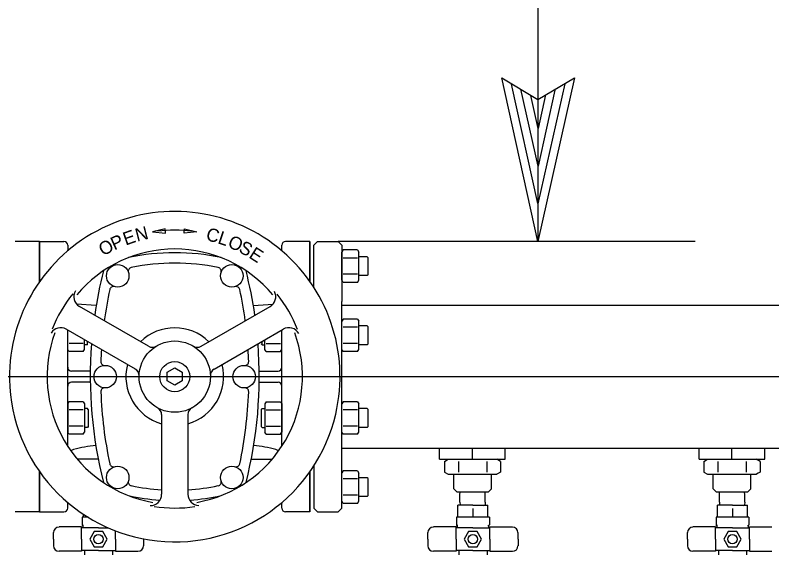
# Model space of a CAD drawing. Extents: x 6710407 to 6714861, y 1868090 to 1871317.
# Drawn here: x 6713845.57 to 6713873.3, y 1869887.13 to 1869906.92 of the extents above; entities that cross this region are included whole.
import ezdxf

# ---------------------------------------------------------------- set-up
doc = ezdxf.new("R2010")
doc.units = 0
doc.layers.add('Nongeo Data(60)', color=7, linetype='Continuous')

msp = doc.modelspace()

# ---------------------------------------------------------------- linework, layer by layer
at = {"layer": 'Nongeo Data(60)'}
for p, q in [((6713864.73, 1869959.659), (6713864.73, 1869898.618)), ((6713864.73, 1869898.618), (6713863.4, 1869904.618)), ((6713863.4, 1869904.618), (6713863.4, 1869904.618)), ((6713863.4, 1869904.618), (6713864.73, 1869903.818)), ((6713864.73, 1869903.818), (6713866.07, 1869904.618)), ((6713866.07, 1869904.618), (6713864.73, 1869898.618)), ((6713866.07, 1869904.618), (6713866.07, 1869904.618)), ((6713864.726, 1869900.009), (6713863.759, 1869904.383)), ((6713865.714, 1869904.401), (6713864.73, 1869899.998)), ((6713864.732, 1869901.381), (6713864.106, 1869904.206)), ((6713865.354, 1869904.167), (6713864.732, 1869901.381)), ((6713864.733, 1869902.762), (6713864.465, 1869903.971)), ((6713865.007, 1869903.991), (6713864.733, 1869902.762)), ((6713846.462, 1869898.618), (6713845.567, 1869898.618)), ((6713846.462, 1869898.618), (6713847.357, 1869898.618)), ((6713846.462, 1869897.144), (6713846.462, 1869898.618)), ((6713846.462, 1869898.618), (6713846.462, 1869897.144)), ((6713846.72, 1869898.618), (6713847.357, 1869898.618)), ((6713847.495, 1869898.48), (6713847.495, 1869898.277)), ((6713855.341, 1869898.277), (6713855.341, 1869898.48)), ((6713856.374, 1869898.618), (6713855.479, 1869898.618)), ((6713856.374, 1869897.144), (6713856.374, 1869898.618)), ((6713856.374, 1869898.618), (6713856.374, 1869897.144)), ((6713856.374, 1869898.618), (6713856.374, 1869897.144)), ((6713856.649, 1869898.618), (6713856.511, 1869898.48)), ((6713856.511, 1869896.94), (6713856.511, 1869898.48)), ((6713856.649, 1869898.618), (6713857.406, 1869898.618)), ((6713857.406, 1869898.618), (6713857.544, 1869898.48)), ((6713870.494, 1869898.618), (6713857.406, 1869898.618)), ((6713857.544, 1869898.48), (6713857.544, 1869896.415)), ((6713864.73, 1869898.618), (6713864.73, 1869898.618)), ((6713847.495, 1869898.307), (6713847.53, 1869898.307)), ((6713857.59, 1869898.307), (6713857.544, 1869898.227)), ((6713857.544, 1869897.195), (6713857.544, 1869898.227)), ((6713858.114, 1869898.307), (6713857.59, 1869898.307)), ((6713858.114, 1869898.307), (6713858.16, 1869898.227)), ((6713858.16, 1869897.195), (6713858.16, 1869898.227)), ((6713858.113, 1869898.009), (6713857.591, 1869898.009)), ((6713858.474, 1869898.055), (6713858.16, 1869898.055)), ((6713858.507, 1869898.022), (6713858.474, 1869898.055)), ((6713858.507, 1869897.4), (6713858.507, 1869898.022)), ((6713858.113, 1869897.413), (6713857.591, 1869897.413)), ((6713858.474, 1869897.367), (6713858.16, 1869897.367)), ((6713858.507, 1869897.4), (6713858.474, 1869897.367)), ((6713857.59, 1869897.115), (6713857.544, 1869897.195)), ((6713858.114, 1869897.115), (6713857.59, 1869897.115)), ((6713858.114, 1869897.115), (6713858.16, 1869897.195)), ((6713848.538, 1869896.273), (6713847.817, 1869896.324)), ((6713850.455, 1869894.774), (6713847.923, 1869896.236)), ((6713852.381, 1869894.774), (6713854.912, 1869896.236)), ((6713854.297, 1869896.273), (6713855.019, 1869896.324)), ((6713857.544, 1869888.844), (6713857.544, 1869896.415)), ((6713857.544, 1869896.277), (6713885.683, 1869896.277)), ((6713857.59, 1869895.774), (6713857.544, 1869895.694)), ((6713857.544, 1869894.662), (6713857.544, 1869895.694)), ((6713858.114, 1869895.774), (6713857.59, 1869895.774)), ((6713858.114, 1869895.774), (6713858.16, 1869895.694)), ((6713858.16, 1869894.662), (6713858.16, 1869895.694)), ((6713849.973, 1869893.94), (6713847.441, 1869895.401)), ((6713852.863, 1869893.94), (6713855.394, 1869895.401)), ((6713858.113, 1869895.476), (6713857.591, 1869895.476)), ((6713858.474, 1869895.522), (6713858.16, 1869895.522)), ((6713858.507, 1869895.489), (6713858.474, 1869895.522)), ((6713858.507, 1869894.867), (6713858.507, 1869895.489)), ((6713847.495, 1869891.11), (6713847.495, 1869895.371)), ((6713847.495, 1869894.662), (6713847.495, 1869895.371)), ((6713855.341, 1869891.11), (6713855.341, 1869895.371)), ((6713855.341, 1869894.662), (6713855.341, 1869895.371)), ((6713848.064, 1869894.88), (6713847.542, 1869894.88)), ((6713848.111, 1869894.662), (6713848.111, 1869895.015)), ((6713848.216, 1869894.834), (6713848.216, 1869894.954)), ((6713854.587, 1869894.867), (6713854.62, 1869894.834)), ((6713854.62, 1869894.834), (6713854.62, 1869894.954)), ((6713854.724, 1869894.662), (6713854.724, 1869895.015)), ((6713854.772, 1869894.88), (6713855.294, 1869894.88)), ((6713858.113, 1869894.88), (6713857.591, 1869894.88)), ((6713858.507, 1869894.867), (6713858.474, 1869894.834)), ((6713847.541, 1869894.582), (6713847.495, 1869894.662)), ((6713848.065, 1869894.582), (6713847.541, 1869894.582)), ((6713848.065, 1869894.582), (6713848.111, 1869894.662)), ((6713848.216, 1869894.834), (6713848.111, 1869894.834)), ((6713854.62, 1869894.834), (6713854.724, 1869894.834)), ((6713854.771, 1869894.582), (6713854.724, 1869894.662)), ((6713854.771, 1869894.582), (6713855.295, 1869894.582)), ((6713855.295, 1869894.582), (6713855.341, 1869894.662)), ((6713857.59, 1869894.582), (6713857.544, 1869894.662)), ((6713858.114, 1869894.582), (6713857.59, 1869894.582)), ((6713858.114, 1869894.582), (6713858.16, 1869894.662)), ((6713858.474, 1869894.834), (6713858.16, 1869894.834)), ((6713848.322, 1869893.868), (6713847.632, 1869893.868)), ((6713854.514, 1869893.868), (6713855.204, 1869893.868)), ((6713810.057, 1869893.665), (6713933.769, 1869893.665)), ((6713848.322, 1869893.455), (6713847.632, 1869893.455)), ((6713854.514, 1869893.455), (6713855.204, 1869893.455)), ((6713847.541, 1869892.742), (6713847.495, 1869892.662)), ((6713847.495, 1869892.662), (6713847.495, 1869891.63)), ((6713848.065, 1869892.742), (6713847.541, 1869892.742)), ((6713848.065, 1869892.742), (6713848.111, 1869892.662)), ((6713848.111, 1869892.662), (6713848.111, 1869891.63)), ((6713854.771, 1869892.742), (6713854.724, 1869892.662)), ((6713854.724, 1869892.662), (6713854.724, 1869891.63)), ((6713854.771, 1869892.742), (6713855.295, 1869892.742)), ((6713855.295, 1869892.742), (6713855.341, 1869892.662)), ((6713855.341, 1869892.662), (6713855.341, 1869891.63)), ((6713857.59, 1869892.742), (6713857.544, 1869892.662)), ((6713857.544, 1869891.63), (6713857.544, 1869892.662)), ((6713858.114, 1869892.742), (6713857.59, 1869892.742)), ((6713858.114, 1869892.742), (6713858.16, 1869892.662)), ((6713858.16, 1869891.63), (6713858.16, 1869892.662)), ((6713848.064, 1869892.444), (6713847.542, 1869892.444)), ((6713848.216, 1869892.49), (6713848.111, 1869892.49)), ((6713848.249, 1869892.457), (6713848.216, 1869892.49)), ((6713848.249, 1869892.457), (6713848.249, 1869891.835)), ((6713854.587, 1869892.457), (6713854.62, 1869892.49)), ((6713854.587, 1869892.457), (6713854.587, 1869891.835)), ((6713854.62, 1869892.49), (6713854.724, 1869892.49)), ((6713854.772, 1869892.444), (6713855.294, 1869892.444)), ((6713858.113, 1869892.444), (6713857.591, 1869892.444)), ((6713858.474, 1869892.49), (6713858.16, 1869892.49)), ((6713858.507, 1869892.457), (6713858.474, 1869892.49)), ((6713858.507, 1869891.835), (6713858.507, 1869892.457)), ((6713850.936, 1869892.272), (6713850.936, 1869889.349)), ((6713851.9, 1869892.272), (6713851.9, 1869889.349)), ((6713848.064, 1869891.848), (6713847.542, 1869891.848)), ((6713848.216, 1869891.802), (6713848.111, 1869891.802)), ((6713848.249, 1869891.835), (6713848.216, 1869891.802)), ((6713854.587, 1869891.835), (6713854.62, 1869891.802)), ((6713854.62, 1869891.802), (6713854.724, 1869891.802)), ((6713854.772, 1869891.848), (6713855.294, 1869891.848)), ((6713858.113, 1869891.848), (6713857.591, 1869891.848)), ((6713858.474, 1869891.802), (6713858.16, 1869891.802)), ((6713858.507, 1869891.835), (6713858.474, 1869891.802)), ((6713847.541, 1869891.55), (6713847.495, 1869891.63)), ((6713848.065, 1869891.55), (6713847.541, 1869891.55)), ((6713848.065, 1869891.55), (6713848.111, 1869891.63)), ((6713854.771, 1869891.55), (6713854.724, 1869891.63)), ((6713854.771, 1869891.55), (6713855.295, 1869891.55)), ((6713855.295, 1869891.55), (6713855.341, 1869891.63)), ((6713857.59, 1869891.55), (6713857.544, 1869891.63)), ((6713858.114, 1869891.55), (6713857.59, 1869891.55)), ((6713858.114, 1869891.55), (6713858.16, 1869891.63)), ((6713857.544, 1869891.046), (6713885.683, 1869891.046)), ((6713861.124, 1869890.633), (6713861.124, 1869891.046)), ((6713862.329, 1869890.633), (6713862.329, 1869891.046)), ((6713863.533, 1869890.633), (6713863.533, 1869891.046)), ((6713870.635, 1869890.633), (6713870.635, 1869891.046)), ((6713871.839, 1869890.633), (6713871.839, 1869891.046)), ((6713873.044, 1869890.633), (6713873.044, 1869891.046)), ((6713848.614, 1869890.633), (6713847.849, 1869890.633)), ((6713854.222, 1869890.633), (6713854.986, 1869890.633)), ((6713861.124, 1869890.633), (6713863.533, 1869890.633)), ((6713861.3, 1869890.553), (6713861.439, 1869890.633)), ((6713861.3, 1869890.553), (6713861.3, 1869890.163)), ((6713861.817, 1869890.551), (6713861.817, 1869890.165)), ((6713862.85, 1869890.551), (6713862.85, 1869890.165)), ((6713863.357, 1869890.553), (6713863.219, 1869890.633)), ((6713863.357, 1869890.553), (6713863.357, 1869890.163)), ((6713870.635, 1869890.633), (6713873.044, 1869890.633)), ((6713870.811, 1869890.553), (6713870.949, 1869890.633)), ((6713870.811, 1869890.553), (6713870.811, 1869890.163)), ((6713871.327, 1869890.551), (6713871.327, 1869890.165)), ((6713872.36, 1869890.551), (6713872.36, 1869890.165)), ((6713872.868, 1869890.553), (6713872.729, 1869890.633)), ((6713872.868, 1869890.553), (6713872.868, 1869890.163)), ((6713846.462, 1869890.179), (6713846.462, 1869888.706)), ((6713846.462, 1869888.706), (6713846.462, 1869890.179)), ((6713856.374, 1869888.706), (6713856.374, 1869890.179)), ((6713856.374, 1869890.179), (6713856.374, 1869888.706)), ((6713856.374, 1869890.179), (6713856.374, 1869888.706)), ((6713856.511, 1869890.384), (6713856.511, 1869888.844)), ((6713857.59, 1869890.209), (6713857.544, 1869890.129)), ((6713858.114, 1869890.209), (6713857.59, 1869890.209)), ((6713858.114, 1869890.209), (6713858.16, 1869890.129)), ((6713861.3, 1869890.163), (6713861.439, 1869890.083)), ((6713863.357, 1869890.163), (6713863.219, 1869890.083)), ((6713870.811, 1869890.163), (6713870.949, 1869890.083)), ((6713872.868, 1869890.163), (6713872.729, 1869890.083)), ((6713857.544, 1869889.097), (6713857.544, 1869890.129)), ((6713858.113, 1869889.911), (6713857.591, 1869889.911)), ((6713858.16, 1869889.097), (6713858.16, 1869890.129)), ((6713858.474, 1869889.957), (6713858.16, 1869889.957)), ((6713858.507, 1869889.924), (6713858.474, 1869889.957)), ((6713858.507, 1869889.302), (6713858.507, 1869889.924)), ((6713861.439, 1869890.083), (6713863.228, 1869890.083)), ((6713861.439, 1869890.083), (6713863.228, 1869890.083)), ((6713861.646, 1869889.548), (6713861.646, 1869890.083)), ((6713863.021, 1869889.548), (6713863.021, 1869890.083)), ((6713863.292, 1869890.12), (6713863.228, 1869890.083)), ((6713870.949, 1869890.083), (6713872.738, 1869890.083)), ((6713870.949, 1869890.083), (6713872.738, 1869890.083)), ((6713871.156, 1869889.548), (6713871.156, 1869890.083)), ((6713872.532, 1869889.548), (6713872.531, 1869890.083)), ((6713872.803, 1869890.12), (6713872.738, 1869890.083)), ((6713858.113, 1869889.315), (6713857.591, 1869889.315)), ((6713858.507, 1869889.302), (6713858.474, 1869889.269)), ((6713861.755, 1869889.438), (6713861.646, 1869889.548)), ((6713861.755, 1869889.438), (6713862.912, 1869889.438)), ((6713861.871, 1869889.335), (6713861.874, 1869889.438)), ((6713861.871, 1869889.06), (6713861.871, 1869889.335)), ((6713862.796, 1869889.335), (6713862.793, 1869889.438)), ((6713862.796, 1869889.06), (6713862.796, 1869889.335)), ((6713862.912, 1869889.438), (6713863.021, 1869889.548)), ((6713871.266, 1869889.438), (6713871.156, 1869889.548)), ((6713871.266, 1869889.438), (6713872.422, 1869889.438)), ((6713871.381, 1869889.335), (6713871.384, 1869889.438)), ((6713871.381, 1869889.06), (6713871.381, 1869889.335)), ((6713872.306, 1869889.335), (6713872.303, 1869889.438)), ((6713872.306, 1869889.06), (6713872.306, 1869889.335)), ((6713872.422, 1869889.438), (6713872.532, 1869889.548)), ((6713847.495, 1869888.844), (6713847.495, 1869889.047)), ((6713855.341, 1869888.844), (6713855.341, 1869889.047)), ((6713857.59, 1869889.017), (6713857.544, 1869889.097)), ((6713858.114, 1869889.017), (6713858.16, 1869889.097)), ((6713858.474, 1869889.269), (6713858.16, 1869889.269)), ((6713861.871, 1869889.06), (6713861.874, 1869888.957)), ((6713862.796, 1869889.06), (6713862.793, 1869888.957)), ((6713871.381, 1869889.06), (6713871.384, 1869888.957)), ((6713872.306, 1869889.06), (6713872.303, 1869888.957)), ((6713847.495, 1869889.017), (6713847.53, 1869889.017)), ((6713856.511, 1869888.844), (6713856.649, 1869888.706)), ((6713857.406, 1869888.706), (6713857.544, 1869888.844)), ((6713858.114, 1869889.017), (6713857.59, 1869889.017)), ((6713862.347, 1869888.956), (6713861.796, 1869888.956)), ((6713861.796, 1869888.505), (6713861.796, 1869888.956)), ((6713861.818, 1869888.901), (6713861.818, 1869888.901)), ((6713862.347, 1869888.956), (6713862.897, 1869888.956)), ((6713862.347, 1869888.831), (6713862.347, 1869888.505)), ((6713862.743, 1869888.901), (6713862.743, 1869888.901)), ((6713862.897, 1869888.505), (6713862.897, 1869888.956)), ((6713871.857, 1869888.956), (6713871.307, 1869888.956)), ((6713871.307, 1869888.505), (6713871.307, 1869888.956)), ((6713871.328, 1869888.901), (6713871.328, 1869888.901)), ((6713871.857, 1869888.956), (6713872.408, 1869888.956)), ((6713871.857, 1869888.831), (6713871.857, 1869888.505)), ((6713872.253, 1869888.901), (6713872.253, 1869888.901)), ((6713872.408, 1869888.505), (6713872.408, 1869888.956)), ((6713846.462, 1869888.706), (6713845.567, 1869888.706)), ((6713846.462, 1869888.706), (6713847.357, 1869888.706)), ((6713848.022, 1869888.505), (6713848.022, 1869888.229)), ((6713848.241, 1869888.505), (6713848.022, 1869888.505)), ((6713848.072, 1869888.505), (6713848.072, 1869888.613)), ((6713856.374, 1869888.706), (6713855.479, 1869888.706)), ((6713856.649, 1869888.706), (6713857.406, 1869888.706)), ((6713862.948, 1869888.505), (6713861.746, 1869888.505)), ((6713861.746, 1869888.505), (6713861.746, 1869888.229)), ((6713862.897, 1869888.505), (6713862.897, 1869888.575)), ((6713862.948, 1869888.505), (6713862.948, 1869888.229)), ((6713872.458, 1869888.505), (6713871.257, 1869888.505)), ((6713871.257, 1869888.505), (6713871.257, 1869888.229)), ((6713872.408, 1869888.505), (6713872.408, 1869888.575)), ((6713872.458, 1869888.505), (6713872.458, 1869888.229)), ((6713848.072, 1869888.205), (6713848.039, 1869888.205)), ((6713861.796, 1869888.205), (6713861.763, 1869888.205)), ((6713862.897, 1869888.205), (6713862.93, 1869888.205)), ((6713862.948, 1869888.205), (6713862.948, 1869888.205)), ((6713871.307, 1869888.205), (6713871.274, 1869888.205)), ((6713872.408, 1869888.205), (6713872.441, 1869888.205)), ((6713872.458, 1869888.205), (6713872.458, 1869888.205)), ((6713846.971, 1869887.704), (6713846.971, 1869887.943)), ((6713848.003, 1869888.15), (6713847.177, 1869888.15)), ((6713848.003, 1869887.704), (6713848.003, 1869888.15)), ((6713848.622, 1869888.117), (6713848.003, 1869888.117)), ((6713848.048, 1869888.186), (6713848.048, 1869888.117)), ((6713848.622, 1869888.117), (6713848.981, 1869888.117)), ((6713849.242, 1869887.704), (6713849.242, 1869888.009)), ((6713860.695, 1869887.704), (6713860.695, 1869887.943)), ((6713861.727, 1869888.15), (6713860.901, 1869888.15)), ((6713861.727, 1869887.704), (6713861.727, 1869888.15)), ((6713862.347, 1869888.117), (6713861.727, 1869888.117)), ((6713861.772, 1869888.186), (6713861.772, 1869888.117)), ((6713862.347, 1869888.117), (6713862.966, 1869888.117)), ((6713862.921, 1869888.186), (6713862.921, 1869888.117)), ((6713862.966, 1869888.15), (6713863.792, 1869888.15)), ((6713862.966, 1869887.704), (6713862.966, 1869888.15)), ((6713863.999, 1869887.704), (6713863.999, 1869887.943)), ((6713870.205, 1869887.704), (6713870.205, 1869887.943)), ((6713871.238, 1869888.15), (6713870.412, 1869888.15)), ((6713871.238, 1869887.704), (6713871.238, 1869888.15)), ((6713871.857, 1869888.117), (6713871.238, 1869888.117)), ((6713871.283, 1869888.186), (6713871.283, 1869888.117)), ((6713871.857, 1869888.117), (6713872.477, 1869888.117)), ((6713872.432, 1869888.186), (6713872.432, 1869888.117)), ((6713872.477, 1869888.15), (6713873.303, 1869888.15)), ((6713872.477, 1869887.704), (6713872.477, 1869888.15)), ((6713846.971, 1869887.704), (6713846.971, 1869887.464)), ((6713848.003, 1869887.704), (6713848.003, 1869887.258)), ((6713849.242, 1869887.704), (6713849.242, 1869887.258)), ((6713850.274, 1869887.704), (6713850.274, 1869887.714)), ((6713850.274, 1869887.704), (6713850.274, 1869887.464)), ((6713860.695, 1869887.704), (6713860.695, 1869887.464)), ((6713861.727, 1869887.704), (6713861.727, 1869887.258)), ((6713862.966, 1869887.704), (6713862.966, 1869887.258)), ((6713863.999, 1869887.704), (6713863.999, 1869887.464)), ((6713870.205, 1869887.704), (6713870.205, 1869887.464)), ((6713871.238, 1869887.704), (6713871.238, 1869887.258)), ((6713872.477, 1869887.704), (6713872.477, 1869887.258)), ((6713848.003, 1869887.258), (6713847.177, 1869887.258)), ((6713848.622, 1869887.291), (6713848.003, 1869887.291)), ((6713848.106, 1869887.286), (6713848.106, 1869887.128)), ((6713848.622, 1869887.291), (6713849.242, 1869887.291)), ((6713849.139, 1869887.286), (6713849.139, 1869887.128)), ((6713849.242, 1869887.258), (6713850.068, 1869887.258)), ((6713861.727, 1869887.258), (6713860.901, 1869887.258)), ((6713862.347, 1869887.291), (6713861.727, 1869887.291)), ((6713861.831, 1869887.286), (6713861.831, 1869887.128)), ((6713862.347, 1869887.291), (6713862.966, 1869887.291)), ((6713862.863, 1869887.286), (6713862.863, 1869887.128)), ((6713862.966, 1869887.258), (6713863.792, 1869887.258)), ((6713871.238, 1869887.258), (6713870.412, 1869887.258)), ((6713871.857, 1869887.291), (6713871.238, 1869887.291)), ((6713871.341, 1869887.286), (6713871.341, 1869887.128)), ((6713871.857, 1869887.291), (6713872.477, 1869887.291)), ((6713872.373, 1869887.286), (6713872.373, 1869887.128)), ((6713872.477, 1869887.258), (6713873.303, 1869887.258))]:
    msp.add_line(p, q, dxfattribs=at)
for points in [[(6713851.074, 1869898.926), (6713851.062, 1869899.081), (6713850.604, 1869898.969)], [(6713851.762, 1869898.926), (6713851.774, 1869899.081), (6713852.231, 1869898.969)], [(6713851.143, 1869893.821), (6713851.418, 1869893.98), (6713851.693, 1869893.821), (6713851.693, 1869893.503), (6713851.418, 1869893.344), (6713851.143, 1869893.503)], [(6713848.464, 1869887.979), (6713848.305, 1869887.704), (6713848.464, 1869887.428), (6713848.781, 1869887.428), (6713848.94, 1869887.704), (6713848.781, 1869887.979)], [(6713862.188, 1869887.979), (6713862.029, 1869887.704), (6713862.188, 1869887.428), (6713862.506, 1869887.428), (6713862.665, 1869887.704), (6713862.506, 1869887.979)], [(6713871.698, 1869887.979), (6713871.539, 1869887.704), (6713871.698, 1869887.428), (6713872.016, 1869887.428), (6713872.175, 1869887.704), (6713872.016, 1869887.979)]]:
    msp.add_lwpolyline(points, close=True, dxfattribs=at)
for centre, radius in [((6713849.327, 1869897.357), 0.413), ((6713853.509, 1869897.357), 0.413), ((6713851.418, 1869893.662), 1.308), ((6713848.871, 1869893.662), 0.413), ((6713851.418, 1869893.662), 0.551), ((6713853.965, 1869893.662), 0.413), ((6713849.327, 1869889.967), 0.413), ((6713853.509, 1869889.967), 0.413), ((6713848.622, 1869887.704), 0.172), ((6713862.347, 1869887.704), 0.172), ((6713871.857, 1869887.704), 0.172)]:
    msp.add_circle(centre, radius, dxfattribs=at)
for centre, radius, start, end in [((6713851.418, 1869893.662), 6.057, 346.8634, 180.7347), ((6713851.418, 1869893.662), 5.369, 83.2861, 96.7139), ((6713846.72, 1869898.756), 0.138, 258.2317, 270), ((6713847.357, 1869898.48), 0.138, 0, 90), ((6713855.479, 1869898.48), 0.138, 90, 180), ((6713851.418, 1869893.662), 4.68, 39.8969, 140.1031), ((6713851.418, 1869890.146), 8.059, 77.8489, 102.1511), ((6713849.851, 1869897.524), 0.138, 101.9861, 197.6595), ((6713851.418, 1869890.146), 7.68, 90, 101.9861), ((6713851.418, 1869890.146), 7.68, 78.0139, 90), ((6713852.984, 1869897.524), 0.138, 342.3405, 78.0139), ((6713864.083, 1869893.662), 15.762, 165.7334, 171.7884), ((6713838.753, 1869893.662), 15.762, 8.2117, 14.2666), ((6713848.13, 1869896.593), 0.413, 148.6865, 240), ((6713864.083, 1869893.662), 15.384, 168.0092, 172.3531), ((6713849.169, 1869896.829), 0.138, 73.3926, 168.0092), ((6713853.666, 1869896.829), 0.138, 11.9908, 106.6074), ((6713838.753, 1869893.662), 15.384, 7.6469, 11.9908), ((6713854.706, 1869896.593), 0.413, 300, 28.2085), ((6713851.418, 1869893.662), 4.818, 140.954, 158.8267), ((6713851.418, 1869893.662), 4.818, 20.954, 38.8267), ((6713847.235, 1869895.044), 0.413, 60, 148.2085), ((6713851.418, 1869893.662), 1.79, 45.6185, 134.3815), ((6713855.601, 1869895.044), 0.413, 28.6865, 120), ((6713851.418, 1869893.662), 4.68, 159.8969, 260.1031), ((6713851.418, 1869893.662), 4.68, 279.8969, 20.1031), ((6713864.083, 1869893.662), 15.762, 175.6145, 194.2666), ((6713838.753, 1869893.662), 15.762, 345.7334, 4.3855), ((6713864.083, 1869893.662), 15.384, 176.2924, 177.9322), ((6713850.592, 1869895.013), 0.275, 240, 301.4281), ((6713852.243, 1869895.013), 0.275, 238.5719, 300), ((6713838.753, 1869893.662), 15.384, 2.0678, 3.7076), ((6713848.847, 1869894.212), 0.138, 177.9322, 272.5489), ((6713851.418, 1869893.662), 1.79, 165.6185, 254.3815), ((6713851.418, 1869893.662), 1.79, 285.6185, 14.3815), ((6713853.989, 1869894.212), 0.138, 267.4512, 2.0678), ((6713847.632, 1869894.006), 0.138, 180, 270), ((6713849.835, 1869893.701), 0.275, 358.5719, 60), ((6713853, 1869893.701), 0.275, 120, 181.4281), ((6713855.204, 1869894.006), 0.138, 270, 0), ((6713851.418, 1869893.662), 6.057, 180.9106, 346.8634), ((6713847.632, 1869893.318), 0.138, 90, 180), ((6713848.847, 1869893.112), 0.138, 87.4512, 182.0678), ((6713853.989, 1869893.112), 0.138, 357.9322, 92.5489), ((6713855.204, 1869893.318), 0.138, 0, 90), ((6713864.083, 1869893.662), 15.384, 182.0678, 191.9908), ((6713838.753, 1869893.662), 15.384, 348.0092, 357.9322), ((6713850.661, 1869892.272), 0.275, 0, 61.4281), ((6713852.175, 1869892.272), 0.275, 118.5719, 180), ((6713847.852, 1869890.537), 0.474, 107.3138, 121.0416), ((6713849.064, 1869885.789), 5.374, 95.7603, 104.5761), ((6713853.772, 1869885.789), 5.374, 75.4239, 84.2397), ((6713854.983, 1869890.537), 0.474, 58.9584, 72.6862), ((6713849.169, 1869890.494), 0.138, 191.9908, 286.6074), ((6713853.666, 1869890.494), 0.138, 253.3926, 348.0092), ((6713849.851, 1869889.8), 0.138, 162.3405, 258.0139), ((6713851.418, 1869897.178), 7.68, 258.0139, 266.4033), ((6713851.418, 1869897.178), 7.68, 273.5967, 281.9861), ((6713852.984, 1869889.8), 0.138, 281.9861, 17.6595), ((6713851.418, 1869897.178), 8.059, 257.8489, 266.0685), ((6713850.523, 1869889.349), 0.413, 268.6865, 0), ((6713852.313, 1869889.349), 0.413, 180, 268.2085), ((6713851.418, 1869897.178), 8.059, 273.9315, 282.1511), ((6713847.357, 1869888.844), 0.138, 270, 0), ((6713851.418, 1869893.662), 4.818, 260.954, 278.8267), ((6713855.479, 1869888.844), 0.138, 180, 270), ((6713848.046, 1869888.229), 0.024, 180, 242.7204), ((6713848.024, 1869888.186), 0.024, 0, 62.7204), ((6713861.77, 1869888.229), 0.024, 180, 242.7204), ((6713861.748, 1869888.186), 0.024, 0, 62.7204), ((6713862.946, 1869888.186), 0.024, 117.2796, 180), ((6713862.923, 1869888.229), 0.024, 297.2796, 0), ((6713871.281, 1869888.229), 0.024, 180, 242.7204), ((6713871.259, 1869888.186), 0.024, 0, 62.7204), ((6713872.456, 1869888.186), 0.024, 117.2796, 180), ((6713872.434, 1869888.229), 0.024, 297.2796, 0), ((6713847.177, 1869887.943), 0.206, 90, 180), ((6713860.901, 1869887.943), 0.206, 90, 180), ((6713863.792, 1869887.943), 0.206, 0, 90), ((6713870.412, 1869887.943), 0.206, 90, 180), ((6713847.177, 1869887.464), 0.206, 180, 270), ((6713850.068, 1869887.464), 0.206, 270, 0), ((6713860.901, 1869887.464), 0.206, 180, 270), ((6713863.792, 1869887.464), 0.206, 270, 0), ((6713870.412, 1869887.464), 0.206, 180, 270), ((6713849.156, 1869887.286), 0.0172, 164.1733, 180), ((6713862.88, 1869887.286), 0.0172, 164.1733, 180), ((6713872.391, 1869887.286), 0.0172, 164.1733, 180)]:
    msp.add_arc(centre, radius, start, end, dxfattribs=at)

# ---------------------------------------------------------------- texts
for s, rotation, p in [('E', 19.3391, (6713849.619, 1869898.465)), ('N', 14.3391, (6713850.036, 1869898.606)), ('C', 346.0732, (6713852.535, 1869898.671)), ('P', 24.3391, (6713849.202, 1869898.286)), ('L', 341.3857, (6713852.963, 1869898.557)), ('O', 336.6982, (6713853.326, 1869898.427)), ('O', 29.3391, (6713848.795, 1869898.069)), ('S', 332.0107, (6713853.727, 1869898.248)), ('E', 327.3232, (6713854.101, 1869898.042))]:
    msp.add_text(s, height=0.482, rotation=rotation, dxfattribs=at).set_placement(p)

doc.saveas('drawing.dxf')
